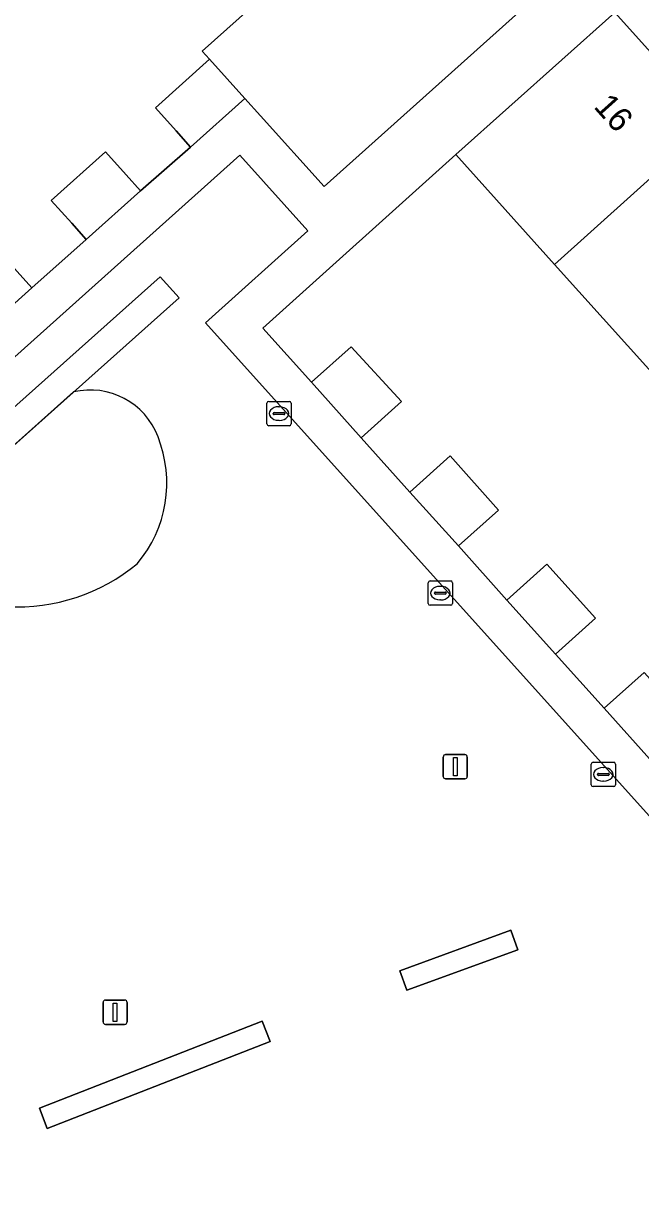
# Model space of a CAD drawing. Extents: x 162172 to 163187, y 382874 to 383685.
# Drawn here: x 162848.64 to 162874.04, y 383327.93 to 383376.66 of the extents above; entities that cross this region are included whole.
import ezdxf

# ---------------------------------------------------------------- set-up
doc = ezdxf.new("R2010")
doc.units = 0
for name, color, linetype in [('IMGEO_Erf', 7, 'Continuous'), ('IMGEO_Groenvoorziening', 7, 'Continuous'), ('IMGEO_Haag', 7, 'Continuous'), ('IMGEO_Kolk', 7, 'Continuous'), ('IMGEO_Lichtmast', 7, 'Continuous'), ('IMGEO_Pand', 7, 'Continuous'), ('IMGEO_Pand_nummerreeks', 7, 'Continuous'), ('IMGEO_Parkeervlak_open', 7, 'Continuous'), ('IMGEO_Voetpad_open', 7, 'Continuous')]:
    doc.layers.add(name, color=color, linetype=linetype)

msp = doc.modelspace()

# ---------------------------------------------------------------- linework, layer by layer
at = {"layer": 'IMGEO_Erf'}
for points in [[(162848.374, 383366.443), (162848.978, 383365.77), (162851.218, 383367.766), (162850.62, 383368.433), (162849.773, 383369.376), (162852.006, 383371.38), (162852.865, 383370.422), (162853.451, 383369.769), (162855.518, 383371.574), (162854.919, 383372.241), (162854.066, 383373.19), (162856.298, 383375.195), (162856, 383375.526), (162859.67, 383378.825), (162854.027, 383385.095), (162850.702, 383382.126), (162852, 383380.616), (162851.684, 383380.344), (162850.529, 383381.624), (162846.256, 383377.789)], [(162874.51, 383362.283), (162870.511, 383366.739), (162866.445, 383371.271), (162858.488, 383364.113), (162860.497, 383361.879), (162862.13, 383363.342), (162864.208, 383361.086), (162862.549, 383359.592), (162864.551, 383357.358), (162866.21, 383358.852), (162868.196, 383356.616), (162866.548, 383355.137), (162868.55, 383352.903), (162870.198, 383354.382), (162872.195, 383352.16), (162870.547, 383350.681), (162872.549, 383348.447), (162874.197, 383349.926)]]:
    msp.add_lwpolyline(points, dxfattribs=at)
at = {"layer": 'IMGEO_Groenvoorziening'}
msp.add_lwpolyline([(162850.696, 383361.48), (162840.103, 383352.004), (162841.828, 383350.071), (162844.118, 383351.181)], dxfattribs=at)
for points in [[(162869.003, 383338.495), (162868.707, 383339.305), (162864.132, 383337.637), (162864.427, 383336.828)], [(162858.791, 383334.725), (162858.465, 383335.559), (162849.29, 383331.969), (162849.616, 383331.136)]]:
    msp.add_lwpolyline(points, close=True, dxfattribs=at)
for centre, radius, start, end in [((162851.391, 383358.589), 2.974, 20.4744, 103.5225), ((162849.379, 383357.734), 5.159, 319.8294, 21.5557), ((162848.358, 383360.418), 7.796, 267.1176, 309.5403)]:
    msp.add_arc(centre, radius, start, end, dxfattribs=at)
at = {"layer": 'IMGEO_Haag'}
for points in [[(162855.047, 383365.357), (162854.27, 383366.229), (162846.548, 383359.348), (162847.325, 383358.476)], [(162869.003, 383338.495), (162868.707, 383339.305), (162864.132, 383337.637), (162864.427, 383336.828)], [(162858.791, 383334.725), (162858.465, 383335.559), (162849.29, 383331.969), (162849.616, 383331.136)]]:
    msp.add_lwpolyline(points, close=True, dxfattribs=at)
at = {"layer": 'IMGEO_Kolk'}
for p, q in [((162858.659, 383360.166), (162858.659, 383361.018)), ((162858.734, 383361.092), (162859.586, 383361.092)), ((162859.147, 383360.872), (162859.172, 383360.872)), ((162859.66, 383361.018), (162859.66, 383360.166)), ((162858.918, 383360.586), (162858.918, 383360.598)), ((162859.356, 383360.549), (162858.958, 383360.549)), ((162858.961, 383360.635), (162859.359, 383360.635)), ((162859.17, 383360.312), (162859.145, 383360.312)), ((162859.402, 383360.598), (162859.402, 383360.586)), ((162859.586, 383360.092), (162858.734, 383360.092)), ((162865.304, 383352.767), (162865.304, 383353.619)), ((162865.379, 383353.693), (162866.231, 383353.693)), ((162865.792, 383353.473), (162865.817, 383353.473)), ((162866.305, 383353.619), (162866.305, 383352.767)), ((162865.563, 383353.187), (162865.563, 383353.199)), ((162866.001, 383353.15), (162865.603, 383353.15)), ((162865.606, 383353.236), (162866.004, 383353.236)), ((162866.047, 383353.199), (162866.047, 383353.187)), ((162866.231, 383352.693), (162865.379, 383352.693)), ((162865.815, 383352.913), (162865.79, 383352.913)), ((162872.018, 383345.298), (162872.018, 383346.15)), ((162872.093, 383346.224), (162872.945, 383346.224)), ((162873.019, 383346.15), (162873.019, 383345.298)), ((162872.277, 383345.718), (162872.277, 383345.73)), ((162872.715, 383345.681), (162872.317, 383345.681)), ((162872.32, 383345.767), (162872.718, 383345.767)), ((162872.506, 383346.004), (162872.531, 383346.004)), ((162872.761, 383345.73), (162872.761, 383345.718)), ((162872.945, 383345.224), (162872.093, 383345.224)), ((162872.529, 383345.444), (162872.504, 383345.444))]:
    msp.add_line(p, q, dxfattribs=at)
for points in [[(162858.659, 383360.166), (162858.659, 383361.018)], [(162858.734, 383361.092), (162859.586, 383361.092)], [(162859.66, 383361.018), (162859.66, 383360.166)], [(162859.586, 383360.092), (162858.734, 383360.092)], [(162865.304, 383352.767), (162865.304, 383353.619)], [(162865.379, 383353.693), (162866.231, 383353.693)], [(162866.305, 383353.619), (162866.305, 383352.767)], [(162866.231, 383352.693), (162865.379, 383352.693)], [(162872.018, 383345.298), (162872.018, 383346.15)], [(162872.093, 383346.224), (162872.945, 383346.224)], [(162873.019, 383346.15), (162873.019, 383345.298)], [(162872.945, 383345.224), (162872.093, 383345.224)]]:
    msp.add_lwpolyline(points, dxfattribs=at)
for centre, radius, start, end in [((162858.736, 383361.016), 0.0765, 91.552, 178.448), ((162858.736, 383361.016), 0.0765, 91.552, 178.448), ((162859.584, 383361.016), 0.0765, 1.552, 88.448), ((162859.584, 383361.016), 0.0765, 1.552, 88.448), ((162858.958, 383360.595), 0.0403, 85.8775, 175.7526), ((162858.955, 383360.585), 0.0366, 178.938, 274.7102), ((162859.359, 383360.592), 0.043, 264.8664, 352.4533), ((162859.363, 383360.597), 0.0386, 1.7309, 96.639), ((162858.736, 383360.168), 0.0765, 181.552, 268.448), ((162858.736, 383360.168), 0.0765, 181.552, 268.448), ((162859.584, 383360.168), 0.0765, 271.552, 358.448), ((162859.584, 383360.168), 0.0765, 271.552, 358.448), ((162865.381, 383353.617), 0.0765, 91.552, 178.448), ((162865.381, 383353.617), 0.0765, 91.552, 178.448), ((162866.229, 383353.617), 0.0765, 1.552, 88.448), ((162866.229, 383353.617), 0.0765, 1.552, 88.448), ((162865.603, 383353.196), 0.0403, 85.8775, 175.7526), ((162865.6, 383353.186), 0.0366, 178.938, 274.7102), ((162866.004, 383353.193), 0.043, 264.8664, 352.4533), ((162866.008, 383353.198), 0.0386, 1.7309, 96.639), ((162865.381, 383352.769), 0.0765, 181.552, 268.448), ((162865.381, 383352.769), 0.0765, 181.552, 268.448), ((162866.229, 383352.769), 0.0765, 271.552, 358.448), ((162866.229, 383352.769), 0.0765, 271.552, 358.448), ((162872.095, 383346.148), 0.0765, 91.552, 178.448), ((162872.095, 383346.148), 0.0765, 91.552, 178.448), ((162872.943, 383346.148), 0.0765, 1.552, 88.448), ((162872.943, 383346.148), 0.0765, 1.552, 88.448), ((162872.317, 383345.727), 0.0403, 85.8775, 175.7526), ((162872.314, 383345.717), 0.0366, 178.938, 274.7102), ((162872.718, 383345.724), 0.043, 264.8664, 352.4533), ((162872.722, 383345.729), 0.0386, 1.7309, 96.639), ((162872.095, 383345.3), 0.0765, 181.552, 268.448), ((162872.095, 383345.3), 0.0765, 181.552, 268.448), ((162872.943, 383345.3), 0.0765, 271.552, 358.448), ((162872.943, 383345.3), 0.0765, 271.552, 358.448)]:
    msp.add_arc(centre, radius, start, end, dxfattribs=at)
for centre, major_axis, ratio, start_param, end_param in [((162859.146, 383360.592), (-0.387, 0.002), 0.722429, 4.712389, 7.853982), ((162859.171, 383360.592), (-0.39, 0.002), 0.717154, 1.570796, 4.712389), ((162865.791, 383353.193), (-0.387, 0.002), 0.722429, 4.712389, 7.853982), ((162865.816, 383353.193), (-0.39, 0.002), 0.717154, 1.570796, 4.712389), ((162872.505, 383345.724), (-0.387, 0.002), 0.722429, 4.712389, 7.853982), ((162872.53, 383345.724), (-0.39, 0.002), 0.717154, 1.570796, 4.712389)]:
    msp.add_ellipse(centre, major_axis=major_axis, ratio=ratio, start_param=start_param, end_param=end_param, dxfattribs=at)
at = {"layer": 'IMGEO_Lichtmast'}
for p, q in [((162865.923, 383345.641), (162865.923, 383346.441)), ((162865.923, 383346.441), (162865.923, 383345.641)), ((162866.023, 383346.541), (162866.813, 383346.541)), ((162866.813, 383346.541), (162866.023, 383346.541)), ((162866.913, 383346.441), (162866.913, 383345.641)), ((162866.913, 383345.641), (162866.913, 383346.441)), ((162866.813, 383345.541), (162866.023, 383345.541)), ((162866.023, 383345.541), (162866.813, 383345.541)), ((162852.01, 383336.425), (162852.8, 383336.425)), ((162852.8, 383336.425), (162852.01, 383336.425)), ((162851.91, 383335.525), (162851.91, 383336.325)), ((162851.91, 383336.325), (162851.91, 383335.525)), ((162852.9, 383336.325), (162852.9, 383335.525)), ((162852.9, 383335.525), (162852.9, 383336.325)), ((162852.8, 383335.425), (162852.01, 383335.425)), ((162852.01, 383335.425), (162852.8, 383335.425))]:
    msp.add_line(p, q, dxfattribs=at)
for points in [[(162866.343, 383346.416), (162866.493, 383346.416), (162866.493, 383345.666), (162866.343, 383345.666), (162866.343, 383346.416)], [(162852.33, 383336.3), (162852.48, 383336.3), (162852.48, 383335.55), (162852.33, 383335.55), (162852.33, 383336.3)]]:
    msp.add_lwpolyline(points, dxfattribs=at)
for centre, start, end in [((162866.023, 383346.441), 90, 180), ((162866.023, 383346.441), 90, 180), ((162866.813, 383346.441), 0, 90), ((162866.813, 383346.441), 360, 90), ((162866.023, 383345.641), 180, 270), ((162866.023, 383345.641), 180, 270), ((162866.813, 383345.641), 270, 0), ((162866.813, 383345.641), 270, 0), ((162852.01, 383336.325), 90, 180), ((162852.01, 383336.325), 90, 180), ((162852.8, 383336.325), 0, 90), ((162852.8, 383336.325), 360, 90), ((162852.01, 383335.525), 180, 270), ((162852.01, 383335.525), 180, 270), ((162852.8, 383335.525), 270, 0), ((162852.8, 383335.525), 270, 0)]:
    msp.add_arc(centre, 0.1, start, end, dxfattribs=at)
at = {"layer": 'IMGEO_Pand'}
for points in [[(162844.265, 383388.61), (162850.529, 383381.624), (162851.684, 383380.344), (162852, 383380.616), (162850.702, 383382.126), (162854.027, 383385.095), (162859.67, 383378.825), (162856, 383375.526), (162856.298, 383375.195), (162857.75, 383373.579), (162858.396, 383372.86), (162861.018, 383369.943), (162872.564, 383380.298), (162855.826, 383398.979), (162854.541, 383397.827), (162848.179, 383392.12)], [(162877.044, 383372.605), (162872.99, 383377.12), (162866.445, 383371.271), (162870.511, 383366.739)], [(162857.75, 383373.579), (162856.298, 383375.195), (162854.066, 383373.19), (162854.919, 383372.241), (162855.518, 383371.574)], [(162877.044, 383372.605), (162870.511, 383366.739), (162874.51, 383362.283), (162881.044, 383368.151)], [(162851.218, 383367.766), (162853.451, 383369.769), (162852.865, 383370.422), (162852.006, 383371.38), (162849.773, 383369.376), (162850.62, 383368.433)], [(162845.307, 383365.37), (162846.128, 383364.454), (162846.745, 383363.766), (162848.978, 383365.77), (162848.374, 383366.443), (162847.54, 383367.373)], [(162864.208, 383361.086), (162862.13, 383363.342), (162860.497, 383361.879), (162862.549, 383359.592)], [(162866.548, 383355.137), (162868.196, 383356.616), (162866.21, 383358.852), (162864.551, 383357.358)], [(162868.55, 383352.903), (162870.547, 383350.681), (162872.195, 383352.16), (162870.198, 383354.382)], [(162874.197, 383349.926), (162872.549, 383348.447), (162874.546, 383346.226), (162876.194, 383347.705)]]:
    msp.add_lwpolyline(points, close=True, dxfattribs=at)
at = {"layer": 'IMGEO_Parkeervlak_open'}
for points in [[(162895.162, 383320.942), (162856.135, 383364.326), (162860.348, 383368.115), (162857.54, 383371.237), (162798.204, 383318.046), (162815.123, 383299.172), (162815.965, 383299.314), (162828.499, 383300.83), (162843.549, 383302.649), (162843.706, 383302.686), (162843.036, 383308.139), (162851.601, 383309.192), (162857.334, 383309.83), (162865.781, 383310.872), (162866.43, 383305.611), (162891.656, 383308.468), (162894.87, 383308.939), (162900.797, 383313.985), (162901.094, 383314.238)], [(162864.427, 383336.828), (162864.132, 383337.637), (162868.707, 383339.305), (162869.003, 383338.495)], [(162849.616, 383331.136), (162849.29, 383331.969), (162858.465, 383335.559), (162858.791, 383334.725)]]:
    msp.add_lwpolyline(points, close=True, dxfattribs=at)
msp.add_lwpolyline([(162844.118, 383351.181), (162841.828, 383350.071), (162840.103, 383352.004), (162850.696, 383361.48)], dxfattribs=at)
for centre, radius, start, end in [((162851.391, 383358.589), 2.974, 20.4744, 103.5225), ((162849.379, 383357.734), 5.159, 319.8294, 21.5557), ((162848.358, 383360.418), 7.796, 267.1176, 309.5403)]:
    msp.add_arc(centre, radius, start, end, dxfattribs=at)
at = {"layer": 'IMGEO_Voetpad_open'}
for points in [[(162872.564, 383380.298), (162861.018, 383369.943), (162858.396, 383372.86), (162857.75, 383373.579), (162855.518, 383371.574), (162853.451, 383369.769), (162851.218, 383367.766), (162848.978, 383365.77), (162846.745, 383363.766)], [(162874.546, 383346.226), (162872.549, 383348.447), (162870.547, 383350.681), (162868.55, 383352.903), (162866.548, 383355.137), (162864.551, 383357.358), (162862.549, 383359.592), (162860.497, 383361.879), (162858.488, 383364.113), (162866.445, 383371.271), (162872.99, 383377.12), (162877.044, 383372.605)], [(162798.204, 383318.046), (162857.54, 383371.237), (162860.348, 383368.115), (162856.135, 383364.326), (162895.162, 383320.942)]]:
    msp.add_lwpolyline(points, dxfattribs=at)

# ---------------------------------------------------------------- texts
at = {"layer": 'IMGEO_Pand_nummerreeks'}
msp.add_text('16', height=1, rotation=311.9224, dxfattribs=at).set_placement((162872.087, 383373.216))

doc.saveas('drawing.dxf')
